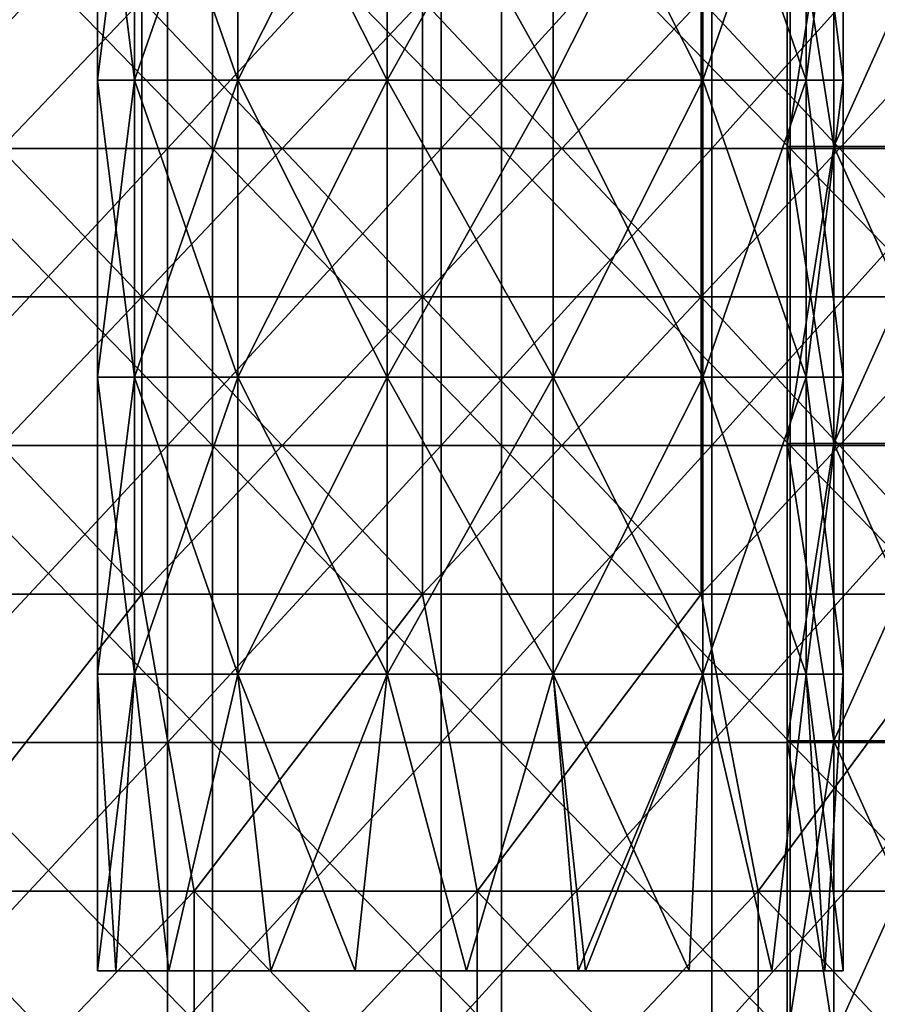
# Model space of a CAD drawing. Header units: inches. Extents: x -4.75 to 4.5, y 0 to 1.88.
# Tile 287 of 462: x 0.98 to 1.21, y 0.65 to 0.92. Entities that reach past the tile are written whole.
import ezdxf

# ---------------------------------------------------------------- set-up
doc = ezdxf.new("R2010")
doc.units = ezdxf.units.IN
doc.header["$LTSCALE"] = 101.851852
doc.header["$MEASUREMENT"] = 0
for name, color, linetype in [('11', 7, 'CONTINUOUS'), ('12', 7, 'CONTINUOUS'), ('16', 7, 'CONTINUOUS'), ('17', 7, 'CONTINUOUS'), ('20', 7, 'CONTINUOUS'), ('21', 7, 'CONTINUOUS'), ('75', 7, 'CONTINUOUS'), ('76', 7, 'CONTINUOUS')]:
    doc.layers.add(name, color=color, linetype=linetype)

msp = doc.modelspace()

# ---------------------------------------------------------------- linework, layer by layer
at = {"layer": '11', "color": 13, "linetype": 'Continuous', "true_color": 0xd67263}
for points in [[(1.01637, 0.88274, 2.69363), (0.94183, 0.88274, 2.72059), (1.01637, 0.96282, 2.69363), (1.01637, 0.88274, 2.69363)], [(1.01637, 0.96282, 2.69363), (0.94183, 0.88274, 2.72059), (0.94183, 0.96282, 2.72059), (1.01637, 0.96282, 2.69363)], [(1.09014, 0.88274, 2.66463), (1.01637, 0.88274, 2.69363), (1.09014, 0.96282, 2.66463), (1.09014, 0.88274, 2.66463)], [(1.09014, 0.96282, 2.66463), (1.01637, 0.88274, 2.69363), (1.01637, 0.96282, 2.69363), (1.09014, 0.96282, 2.66463)], [(1.16308, 0.88274, 2.63361), (1.09014, 0.88274, 2.66463), (1.16308, 0.96282, 2.63361), (1.16308, 0.88274, 2.63361)], [(1.16308, 0.96282, 2.63361), (1.09014, 0.88274, 2.66463), (1.09014, 0.96282, 2.66463), (1.16308, 0.96282, 2.63361)], [(1.23513, 0.88274, 2.60059), (1.16308, 0.88274, 2.63361), (1.23513, 0.96282, 2.60059), (1.23513, 0.88274, 2.60059)], [(1.23513, 0.96282, 2.60059), (1.16308, 0.88274, 2.63361), (1.16308, 0.96282, 2.63361), (1.23513, 0.96282, 2.60059)], [(1.01637, 0.80266, 2.69363), (0.94183, 0.80266, 2.72059), (1.01637, 0.88274, 2.69363), (1.01637, 0.80266, 2.69363)], [(1.01637, 0.88274, 2.69363), (0.94183, 0.80266, 2.72059), (0.94183, 0.88274, 2.72059), (1.01637, 0.88274, 2.69363)], [(1.09014, 0.80266, 2.66463), (1.01637, 0.80266, 2.69363), (1.09014, 0.88274, 2.66463), (1.09014, 0.80266, 2.66463)], [(1.09014, 0.88274, 2.66463), (1.01637, 0.80266, 2.69363), (1.01637, 0.88274, 2.69363), (1.09014, 0.88274, 2.66463)], [(1.16308, 0.80266, 2.63361), (1.09014, 0.80266, 2.66463), (1.16308, 0.88274, 2.63361), (1.16308, 0.80266, 2.63361)], [(1.16308, 0.88274, 2.63361), (1.09014, 0.80266, 2.66463), (1.09014, 0.88274, 2.66463), (1.16308, 0.88274, 2.63361)], [(1.23513, 0.80266, 2.60059), (1.16308, 0.80266, 2.63361), (1.23513, 0.88274, 2.60059), (1.23513, 0.80266, 2.60059)], [(1.23513, 0.88274, 2.60059), (1.16308, 0.80266, 2.63361), (1.16308, 0.88274, 2.63361), (1.23513, 0.88274, 2.60059)], [(1.01637, 0.72258, 2.69363), (0.94183, 0.72258, 2.72059), (1.01637, 0.80266, 2.69363), (1.01637, 0.72258, 2.69363)], [(1.01637, 0.80266, 2.69363), (0.94183, 0.72258, 2.72059), (0.94183, 0.80266, 2.72059), (1.01637, 0.80266, 2.69363)], [(1.09014, 0.72258, 2.66463), (1.01637, 0.72258, 2.69363), (1.09014, 0.80266, 2.66463), (1.09014, 0.72258, 2.66463)], [(1.09014, 0.80266, 2.66463), (1.01637, 0.72258, 2.69363), (1.01637, 0.80266, 2.69363), (1.09014, 0.80266, 2.66463)], [(1.16308, 0.72258, 2.63361), (1.09014, 0.72258, 2.66463), (1.16308, 0.80266, 2.63361), (1.16308, 0.72258, 2.63361)], [(1.16308, 0.80266, 2.63361), (1.09014, 0.72258, 2.66463), (1.09014, 0.80266, 2.66463), (1.16308, 0.80266, 2.63361)], [(1.23513, 0.72258, 2.60059), (1.16308, 0.72258, 2.63361), (1.23513, 0.80266, 2.60059), (1.23513, 0.72258, 2.60059)], [(1.23513, 0.80266, 2.60059), (1.16308, 0.72258, 2.63361), (1.16308, 0.80266, 2.63361), (1.23513, 0.80266, 2.60059)], [(1.01637, 0.6425, 2.69363), (0.94183, 0.6425, 2.72059), (1.01637, 0.72258, 2.69363), (1.01637, 0.6425, 2.69363)], [(1.01637, 0.72258, 2.69363), (0.94183, 0.6425, 2.72059), (0.94183, 0.72258, 2.72059), (1.01637, 0.72258, 2.69363)], [(1.09014, 0.6425, 2.66463), (1.01637, 0.6425, 2.69363), (1.09014, 0.72258, 2.66463), (1.09014, 0.6425, 2.66463)], [(1.09014, 0.72258, 2.66463), (1.01637, 0.6425, 2.69363), (1.01637, 0.72258, 2.69363), (1.09014, 0.72258, 2.66463)], [(1.16308, 0.6425, 2.63361), (1.09014, 0.6425, 2.66463), (1.16308, 0.72258, 2.63361), (1.16308, 0.6425, 2.63361)], [(1.16308, 0.72258, 2.63361), (1.09014, 0.6425, 2.66463), (1.09014, 0.72258, 2.66463), (1.16308, 0.72258, 2.63361)], [(1.23513, 0.6425, 2.60059), (1.16308, 0.6425, 2.63361), (1.23513, 0.72258, 2.60059), (1.23513, 0.6425, 2.60059)], [(1.23513, 0.72258, 2.60059), (1.16308, 0.6425, 2.63361), (1.16308, 0.72258, 2.63361), (1.23513, 0.72258, 2.60059)]]:
    msp.add_3dface(points, dxfattribs=at)
at = {"layer": '12', "color": 13, "linetype": 'Continuous', "true_color": 0xd67263}
for points in [[(1.00943, 0.92278, 3.4165), (0.93326, 0.92278, 3.43808), (1.00943, 0.8427, 3.4165), (1.00943, 0.92278, 3.4165)], [(1.00943, 0.8427, 3.4165), (0.93326, 0.92278, 3.43808), (0.93326, 0.8427, 3.43808), (1.00943, 0.8427, 3.4165)], [(1.00943, 0.8427, -3.4165), (0.93326, 0.8427, -3.43808), (1.00943, 0.92278, -3.4165), (1.00943, 0.8427, -3.4165)], [(1.00943, 0.92278, -3.4165), (0.93326, 0.8427, -3.43808), (0.93326, 0.92278, -3.43808), (1.00943, 0.92278, -3.4165)], [(1.08509, 0.92278, 3.39323), (1.00943, 0.92278, 3.4165), (1.08509, 0.8427, 3.39323), (1.08509, 0.92278, 3.39323)], [(1.08509, 0.8427, 3.39323), (1.00943, 0.92278, 3.4165), (1.00943, 0.8427, 3.4165), (1.08509, 0.8427, 3.39323)], [(1.08509, 0.8427, -3.39323), (1.00943, 0.8427, -3.4165), (1.08509, 0.92278, -3.39323), (1.08509, 0.8427, -3.39323)], [(1.08509, 0.92278, -3.39323), (1.00943, 0.8427, -3.4165), (1.00943, 0.92278, -3.4165), (1.08509, 0.92278, -3.39323)], [(1.16022, 0.92278, 3.36828), (1.08509, 0.92278, 3.39323), (1.16022, 0.8427, 3.36828), (1.16022, 0.92278, 3.36828)], [(1.16022, 0.8427, 3.36828), (1.08509, 0.92278, 3.39323), (1.08509, 0.8427, 3.39323), (1.16022, 0.8427, 3.36828)], [(1.16022, 0.8427, -3.36828), (1.08509, 0.8427, -3.39323), (1.16022, 0.92278, -3.36828), (1.16022, 0.8427, -3.36828)], [(1.16022, 0.92278, -3.36828), (1.08509, 0.8427, -3.39323), (1.08509, 0.92278, -3.39323), (1.16022, 0.92278, -3.36828)], [(1.23478, 0.92278, 3.34167), (1.16022, 0.92278, 3.36828), (1.23478, 0.8427, 3.34167), (1.23478, 0.92278, 3.34167)], [(1.23478, 0.8427, 3.34167), (1.16022, 0.92278, 3.36828), (1.16022, 0.8427, 3.36828), (1.23478, 0.8427, 3.34167)], [(1.23478, 0.8427, -3.34167), (1.16022, 0.8427, -3.36828), (1.23478, 0.92278, -3.34167), (1.23478, 0.8427, -3.34167)], [(1.23478, 0.92278, -3.34167), (1.16022, 0.8427, -3.36828), (1.16022, 0.92278, -3.36828), (1.23478, 0.92278, -3.34167)], [(1.00943, 0.8427, 3.4165), (0.93326, 0.8427, 3.43808), (1.00943, 0.76262, 3.4165), (1.00943, 0.8427, 3.4165)], [(1.00943, 0.76262, 3.4165), (0.93326, 0.8427, 3.43808), (0.93326, 0.76262, 3.43808), (1.00943, 0.76262, 3.4165)], [(1.00943, 0.76262, -3.4165), (0.93326, 0.76262, -3.43808), (1.00943, 0.8427, -3.4165), (1.00943, 0.76262, -3.4165)], [(1.00943, 0.8427, -3.4165), (0.93326, 0.76262, -3.43808), (0.93326, 0.8427, -3.43808), (1.00943, 0.8427, -3.4165)], [(1.08509, 0.8427, 3.39323), (1.00943, 0.8427, 3.4165), (1.08509, 0.76262, 3.39323), (1.08509, 0.8427, 3.39323)], [(1.08509, 0.76262, 3.39323), (1.00943, 0.8427, 3.4165), (1.00943, 0.76262, 3.4165), (1.08509, 0.76262, 3.39323)], [(1.08509, 0.76262, -3.39323), (1.00943, 0.76262, -3.4165), (1.08509, 0.8427, -3.39323), (1.08509, 0.76262, -3.39323)], [(1.08509, 0.8427, -3.39323), (1.00943, 0.76262, -3.4165), (1.00943, 0.8427, -3.4165), (1.08509, 0.8427, -3.39323)], [(1.16022, 0.8427, 3.36828), (1.08509, 0.8427, 3.39323), (1.16022, 0.76262, 3.36828), (1.16022, 0.8427, 3.36828)], [(1.16022, 0.76262, 3.36828), (1.08509, 0.8427, 3.39323), (1.08509, 0.76262, 3.39323), (1.16022, 0.76262, 3.36828)], [(1.16022, 0.76262, -3.36828), (1.08509, 0.76262, -3.39323), (1.16022, 0.8427, -3.36828), (1.16022, 0.76262, -3.36828)], [(1.16022, 0.8427, -3.36828), (1.08509, 0.76262, -3.39323), (1.08509, 0.8427, -3.39323), (1.16022, 0.8427, -3.36828)], [(1.23478, 0.8427, 3.34167), (1.16022, 0.8427, 3.36828), (1.23478, 0.76262, 3.34167), (1.23478, 0.8427, 3.34167)], [(1.23478, 0.76262, 3.34167), (1.16022, 0.8427, 3.36828), (1.16022, 0.76262, 3.36828), (1.23478, 0.76262, 3.34167)], [(1.23478, 0.76262, -3.34167), (1.16022, 0.76262, -3.36828), (1.23478, 0.8427, -3.34167), (1.23478, 0.76262, -3.34167)], [(1.23478, 0.8427, -3.34167), (1.16022, 0.76262, -3.36828), (1.16022, 0.8427, -3.36828), (1.23478, 0.8427, -3.34167)], [(1.00943, 0.76262, 3.4165), (0.93326, 0.76262, 3.43808), (0.94671, 0.68254, 3.43441), (1.00943, 0.76262, 3.4165)], [(1.00943, 0.76262, -3.4165), (0.94671, 0.68254, -3.43441), (0.93326, 0.76262, -3.43808), (1.00943, 0.76262, -3.4165)], [(1.02352, 0.68254, 3.4123), (1.00943, 0.76262, 3.4165), (0.94671, 0.68254, 3.43441), (1.02352, 0.68254, 3.4123)], [(1.02352, 0.68254, -3.4123), (0.94671, 0.68254, -3.43441), (1.00943, 0.76262, -3.4165), (1.02352, 0.68254, -3.4123)], [(1.08509, 0.76262, 3.39323), (1.00943, 0.76262, 3.4165), (1.02352, 0.68254, 3.4123), (1.08509, 0.76262, 3.39323)], [(1.08509, 0.76262, -3.39323), (1.02352, 0.68254, -3.4123), (1.00943, 0.76262, -3.4165), (1.08509, 0.76262, -3.39323)], [(1.09981, 0.68254, 3.38848), (1.08509, 0.76262, 3.39323), (1.02352, 0.68254, 3.4123), (1.09981, 0.68254, 3.38848)], [(1.09981, 0.68254, -3.38848), (1.02352, 0.68254, -3.4123), (1.08509, 0.76262, -3.39323), (1.09981, 0.68254, -3.38848)], [(1.16022, 0.76262, 3.36828), (1.08509, 0.76262, 3.39323), (1.09981, 0.68254, 3.38848), (1.16022, 0.76262, 3.36828)], [(1.16022, 0.76262, -3.36828), (1.09981, 0.68254, -3.38848), (1.08509, 0.76262, -3.39323), (1.16022, 0.76262, -3.36828)], [(1.17556, 0.68254, 3.36296), (1.16022, 0.76262, 3.36828), (1.09981, 0.68254, 3.38848), (1.17556, 0.68254, 3.36296)], [(1.17556, 0.68254, -3.36296), (1.09981, 0.68254, -3.38848), (1.16022, 0.76262, -3.36828), (1.17556, 0.68254, -3.36296)], [(1.23478, 0.76262, 3.34167), (1.16022, 0.76262, 3.36828), (1.17556, 0.68254, 3.36296), (1.23478, 0.76262, 3.34167)], [(1.23478, 0.76262, -3.34167), (1.17556, 0.68254, -3.36296), (1.16022, 0.76262, -3.36828), (1.23478, 0.76262, -3.34167)], [(1.2507, 0.68254, 3.33574), (1.23478, 0.76262, 3.34167), (1.17556, 0.68254, 3.36296), (1.2507, 0.68254, 3.33574)], [(1.2507, 0.68254, -3.33574), (1.17556, 0.68254, -3.36296), (1.23478, 0.76262, -3.34167), (1.2507, 0.68254, -3.33574)], [(1.02352, 0.68254, 3.4123), (0.94671, 0.68254, 3.43441), (1.02352, 0.60246, 3.4123), (1.02352, 0.68254, 3.4123)], [(1.02352, 0.60246, 3.4123), (0.94671, 0.68254, 3.43441), (0.94671, 0.60246, 3.43441), (1.02352, 0.60246, 3.4123)], [(0.94671, 0.68254, -3.43441), (1.02352, 0.68254, -3.4123), (0.94671, 0.60246, -3.43441), (0.94671, 0.68254, -3.43441)], [(0.94671, 0.60246, -3.43441), (1.02352, 0.68254, -3.4123), (1.02352, 0.60246, -3.4123), (0.94671, 0.60246, -3.43441)], [(1.09981, 0.68254, 3.38848), (1.02352, 0.68254, 3.4123), (1.09981, 0.60246, 3.38848), (1.09981, 0.68254, 3.38848)], [(1.09981, 0.60246, 3.38848), (1.02352, 0.68254, 3.4123), (1.02352, 0.60246, 3.4123), (1.09981, 0.60246, 3.38848)], [(1.02352, 0.68254, -3.4123), (1.09981, 0.68254, -3.38848), (1.02352, 0.60246, -3.4123), (1.02352, 0.68254, -3.4123)], [(1.02352, 0.60246, -3.4123), (1.09981, 0.68254, -3.38848), (1.09981, 0.60246, -3.38848), (1.02352, 0.60246, -3.4123)], [(1.17556, 0.68254, 3.36296), (1.09981, 0.68254, 3.38848), (1.17556, 0.60246, 3.36296), (1.17556, 0.68254, 3.36296)], [(1.17556, 0.60246, 3.36296), (1.09981, 0.68254, 3.38848), (1.09981, 0.60246, 3.38848), (1.17556, 0.60246, 3.36296)], [(1.09981, 0.68254, -3.38848), (1.17556, 0.68254, -3.36296), (1.09981, 0.60246, -3.38848), (1.09981, 0.68254, -3.38848)], [(1.09981, 0.60246, -3.38848), (1.17556, 0.68254, -3.36296), (1.17556, 0.60246, -3.36296), (1.09981, 0.60246, -3.38848)], [(1.2507, 0.68254, 3.33574), (1.17556, 0.68254, 3.36296), (1.2507, 0.60246, 3.33574), (1.2507, 0.68254, 3.33574)], [(1.2507, 0.60246, 3.33574), (1.17556, 0.68254, 3.36296), (1.17556, 0.60246, 3.36296), (1.2507, 0.60246, 3.33574)], [(1.17556, 0.68254, -3.36296), (1.2507, 0.68254, -3.33574), (1.17556, 0.60246, -3.36296), (1.17556, 0.68254, -3.36296)], [(1.17556, 0.60246, -3.36296), (1.2507, 0.68254, -3.33574), (1.2507, 0.60246, -3.33574), (1.17556, 0.60246, -3.36296)]]:
    msp.add_3dface(points, dxfattribs=at)
at = {"layer": '16', "color": 13, "linetype": 'Continuous', "true_color": 0xd67263}
for points in [[(1.19592, 0.88324, 1.32), (1.1834, 0.88324, 1.391), (1.19592, 0.96332, 1.32), (1.19592, 0.88324, 1.32)], [(1.19592, 0.96332, 1.32), (1.1834, 0.88324, 1.391), (1.1834, 0.96332, 1.391), (1.19592, 0.96332, 1.32)], [(1.23197, 0.88324, 1.25756), (1.19592, 0.88324, 1.32), (1.23197, 0.96332, 1.25756), (1.23197, 0.88324, 1.25756)], [(1.23197, 0.96332, 1.25756), (1.19592, 0.88324, 1.32), (1.19592, 0.96332, 1.32), (1.23197, 0.96332, 1.25756)], [(1.19592, 0.80316, 1.32), (1.1834, 0.80316, 1.391), (1.19592, 0.88324, 1.32), (1.19592, 0.80316, 1.32)], [(1.19592, 0.88324, 1.32), (1.1834, 0.80316, 1.391), (1.1834, 0.88324, 1.391), (1.19592, 0.88324, 1.32)], [(1.23197, 0.80316, 1.25756), (1.19592, 0.80316, 1.32), (1.23197, 0.88324, 1.25756), (1.23197, 0.80316, 1.25756)], [(1.23197, 0.88324, 1.25756), (1.19592, 0.80316, 1.32), (1.19592, 0.88324, 1.32), (1.23197, 0.88324, 1.25756)], [(1.19592, 0.72308, 1.32), (1.1834, 0.72308, 1.391), (1.19592, 0.80316, 1.32), (1.19592, 0.72308, 1.32)], [(1.19592, 0.80316, 1.32), (1.1834, 0.72308, 1.391), (1.1834, 0.80316, 1.391), (1.19592, 0.80316, 1.32)], [(1.23197, 0.72308, 1.25756), (1.19592, 0.72308, 1.32), (1.23197, 0.80316, 1.25756), (1.23197, 0.72308, 1.25756)], [(1.23197, 0.80316, 1.25756), (1.19592, 0.72308, 1.32), (1.19592, 0.80316, 1.32), (1.23197, 0.80316, 1.25756)], [(1.19592, 0.643, 1.32), (1.1834, 0.643, 1.391), (1.19592, 0.72308, 1.32), (1.19592, 0.643, 1.32)], [(1.19592, 0.72308, 1.32), (1.1834, 0.643, 1.391), (1.1834, 0.72308, 1.391), (1.19592, 0.72308, 1.32)], [(1.23197, 0.643, 1.25756), (1.19592, 0.643, 1.32), (1.23197, 0.72308, 1.25756), (1.23197, 0.643, 1.25756)], [(1.23197, 0.72308, 1.25756), (1.19592, 0.643, 1.32), (1.19592, 0.72308, 1.32), (1.23197, 0.72308, 1.25756)]]:
    msp.add_3dface(points, dxfattribs=at)
at = {"layer": '17', "color": 13, "linetype": 'Continuous', "true_color": 0xd67263}
for points in [[(1.1834, 0.96332, 1.391), (1.1834, 0.88324, 1.391), (1.19592, 0.88324, 1.462), (1.1834, 0.96332, 1.391)], [(1.1834, 0.96332, 1.391), (1.19592, 0.88324, 1.462), (1.19592, 0.96332, 1.462), (1.1834, 0.96332, 1.391)], [(1.19592, 0.88324, 1.462), (1.23197, 0.88324, 1.52444), (1.19592, 0.96332, 1.462), (1.19592, 0.88324, 1.462)], [(1.19592, 0.96332, 1.462), (1.23197, 0.88324, 1.52444), (1.23197, 0.96332, 1.52444), (1.19592, 0.96332, 1.462)], [(1.1834, 0.88324, 1.391), (1.1834, 0.80316, 1.391), (1.19592, 0.80316, 1.462), (1.1834, 0.88324, 1.391)], [(1.1834, 0.88324, 1.391), (1.19592, 0.80316, 1.462), (1.19592, 0.88324, 1.462), (1.1834, 0.88324, 1.391)], [(1.19592, 0.80316, 1.462), (1.23197, 0.80316, 1.52444), (1.19592, 0.88324, 1.462), (1.19592, 0.80316, 1.462)], [(1.19592, 0.88324, 1.462), (1.23197, 0.80316, 1.52444), (1.23197, 0.88324, 1.52444), (1.19592, 0.88324, 1.462)], [(1.1834, 0.80316, 1.391), (1.1834, 0.72308, 1.391), (1.19592, 0.72308, 1.462), (1.1834, 0.80316, 1.391)], [(1.1834, 0.80316, 1.391), (1.19592, 0.72308, 1.462), (1.19592, 0.80316, 1.462), (1.1834, 0.80316, 1.391)], [(1.19592, 0.72308, 1.462), (1.23197, 0.72308, 1.52444), (1.19592, 0.80316, 1.462), (1.19592, 0.72308, 1.462)], [(1.19592, 0.80316, 1.462), (1.23197, 0.72308, 1.52444), (1.23197, 0.80316, 1.52444), (1.19592, 0.80316, 1.462)], [(1.1834, 0.72308, 1.391), (1.1834, 0.643, 1.391), (1.19592, 0.643, 1.462), (1.1834, 0.72308, 1.391)], [(1.1834, 0.72308, 1.391), (1.19592, 0.643, 1.462), (1.19592, 0.72308, 1.462), (1.1834, 0.72308, 1.391)], [(1.19592, 0.643, 1.462), (1.23197, 0.643, 1.52444), (1.19592, 0.72308, 1.462), (1.19592, 0.643, 1.462)], [(1.19592, 0.72308, 1.462), (1.23197, 0.643, 1.52444), (1.23197, 0.72308, 1.52444), (1.19592, 0.72308, 1.462)]]:
    msp.add_3dface(points, dxfattribs=at)
at = {"layer": '20', "color": 13, "linetype": 'Continuous', "true_color": 0xd67263}
for points in [[(1.02851, 0.96282, 0.25), (0.95068, 0.96282, 0.25), (1.02851, 0.88274, 0.25), (1.02851, 0.96282, 0.25)], [(1.02851, 0.88274, 0.25), (0.95068, 0.96282, 0.25), (0.95068, 0.88274, 0.25), (1.02851, 0.88274, 0.25)], [(1.10634, 0.96282, 0.25), (1.02851, 0.96282, 0.25), (1.10634, 0.88274, 0.25), (1.10634, 0.96282, 0.25)], [(1.10634, 0.88274, 0.25), (1.02851, 0.96282, 0.25), (1.02851, 0.88274, 0.25), (1.10634, 0.88274, 0.25)], [(1.18418, 0.96282, 0.25), (1.10634, 0.96282, 0.25), (1.18418, 0.88274, 0.25), (1.18418, 0.96282, 0.25)], [(1.18418, 0.88274, 0.25), (1.10634, 0.96282, 0.25), (1.10634, 0.88274, 0.25), (1.18418, 0.88274, 0.25)], [(1.26201, 0.96282, 0.25), (1.18418, 0.96282, 0.25), (1.26201, 0.88274, 0.25), (1.26201, 0.96282, 0.25)], [(1.26201, 0.88274, 0.25), (1.18418, 0.96282, 0.25), (1.18418, 0.88274, 0.25), (1.26201, 0.88274, 0.25)], [(1.02851, 0.88274, 0.25), (0.95068, 0.88274, 0.25), (1.02851, 0.80266, 0.25), (1.02851, 0.88274, 0.25)], [(1.02851, 0.80266, 0.25), (0.95068, 0.88274, 0.25), (0.95068, 0.80266, 0.25), (1.02851, 0.80266, 0.25)], [(1.10634, 0.88274, 0.25), (1.02851, 0.88274, 0.25), (1.10634, 0.80266, 0.25), (1.10634, 0.88274, 0.25)], [(1.10634, 0.80266, 0.25), (1.02851, 0.88274, 0.25), (1.02851, 0.80266, 0.25), (1.10634, 0.80266, 0.25)], [(1.18418, 0.88274, 0.25), (1.10634, 0.88274, 0.25), (1.18418, 0.80266, 0.25), (1.18418, 0.88274, 0.25)], [(1.18418, 0.80266, 0.25), (1.10634, 0.88274, 0.25), (1.10634, 0.80266, 0.25), (1.18418, 0.80266, 0.25)], [(1.26201, 0.88274, 0.25), (1.18418, 0.88274, 0.25), (1.26201, 0.80266, 0.25), (1.26201, 0.88274, 0.25)], [(1.26201, 0.80266, 0.25), (1.18418, 0.88274, 0.25), (1.18418, 0.80266, 0.25), (1.26201, 0.80266, 0.25)], [(1.02851, 0.80266, 0.25), (0.95068, 0.80266, 0.25), (1.02851, 0.72258, 0.25), (1.02851, 0.80266, 0.25)], [(1.02851, 0.72258, 0.25), (0.95068, 0.80266, 0.25), (0.95068, 0.72258, 0.25), (1.02851, 0.72258, 0.25)], [(1.10634, 0.80266, 0.25), (1.02851, 0.80266, 0.25), (1.10634, 0.72258, 0.25), (1.10634, 0.80266, 0.25)], [(1.10634, 0.72258, 0.25), (1.02851, 0.80266, 0.25), (1.02851, 0.72258, 0.25), (1.10634, 0.72258, 0.25)], [(1.18418, 0.80266, 0.25), (1.10634, 0.80266, 0.25), (1.18418, 0.72258, 0.25), (1.18418, 0.80266, 0.25)], [(1.18418, 0.72258, 0.25), (1.10634, 0.80266, 0.25), (1.10634, 0.72258, 0.25), (1.18418, 0.72258, 0.25)], [(1.26201, 0.80266, 0.25), (1.18418, 0.80266, 0.25), (1.26201, 0.72258, 0.25), (1.26201, 0.80266, 0.25)], [(1.26201, 0.72258, 0.25), (1.18418, 0.80266, 0.25), (1.18418, 0.72258, 0.25), (1.26201, 0.72258, 0.25)], [(1.02851, 0.72258, 0.25), (0.95068, 0.72258, 0.25), (1.02851, 0.6425, 0.25), (1.02851, 0.72258, 0.25)], [(1.02851, 0.6425, 0.25), (0.95068, 0.72258, 0.25), (0.95068, 0.6425, 0.25), (1.02851, 0.6425, 0.25)], [(1.10634, 0.72258, 0.25), (1.02851, 0.72258, 0.25), (1.10634, 0.6425, 0.25), (1.10634, 0.72258, 0.25)], [(1.10634, 0.6425, 0.25), (1.02851, 0.72258, 0.25), (1.02851, 0.6425, 0.25), (1.10634, 0.6425, 0.25)], [(1.18418, 0.72258, 0.25), (1.10634, 0.72258, 0.25), (1.18418, 0.6425, 0.25), (1.18418, 0.72258, 0.25)], [(1.18418, 0.6425, 0.25), (1.10634, 0.72258, 0.25), (1.10634, 0.6425, 0.25), (1.18418, 0.6425, 0.25)], [(1.26201, 0.72258, 0.25), (1.18418, 0.72258, 0.25), (1.26201, 0.6425, 0.25), (1.26201, 0.72258, 0.25)], [(1.26201, 0.6425, 0.25), (1.18418, 0.72258, 0.25), (1.18418, 0.6425, 0.25), (1.26201, 0.6425, 0.25)]]:
    msp.add_3dface(points, dxfattribs=at)
at = {"layer": '21', "color": 13, "linetype": 'Continuous', "true_color": 0xd67263}
for points in [[(1.04692, 0.661, -2.98965), (1.04692, 0.661, -3.04367), (0.99748, 0.661, -3.01666), (1.04692, 0.661, -2.98965)], [(1.00242, 0.661, -2.98554), (1.04692, 0.661, -2.98965), (0.99748, 0.661, -3.01666), (1.00242, 0.661, -2.98554)], [(0.99748, 0.661, -3.01666), (1.04692, 0.661, -3.04367), (1.00242, 0.661, -3.04778), (0.99748, 0.661, -3.01666)], [(1.01672, 0.661, -2.95754), (1.04692, 0.661, -2.98965), (1.00242, 0.661, -2.98554), (1.01672, 0.661, -2.95754)], [(1.04692, 0.661, -3.04367), (1.04423, 0.661, -3.10158), (1.00242, 0.661, -3.04778), (1.04692, 0.661, -3.04367)], [(1.04423, 0.661, -3.10158), (1.01672, 0.661, -3.07578), (1.00242, 0.661, -3.04778), (1.04423, 0.661, -3.10158)], [(1.04423, 0.661, -2.93175), (1.04692, 0.661, -2.98965), (1.01672, 0.661, -2.95754), (1.04423, 0.661, -2.93175)], [(1.06696, 0.661, -2.9211), (1.127, 0.661, -2.98481), (1.04423, 0.661, -2.93175), (1.06696, 0.661, -2.9211)], [(1.04423, 0.661, -2.93175), (1.127, 0.661, -2.98481), (1.04692, 0.661, -2.98965), (1.04423, 0.661, -2.93175)], [(1.127, 0.661, -3.04852), (1.12704, 0.661, -3.11284), (1.04423, 0.661, -3.10158), (1.127, 0.661, -3.04852)], [(1.04692, 0.661, -3.04367), (1.127, 0.661, -3.04852), (1.04423, 0.661, -3.10158), (1.04692, 0.661, -3.04367)], [(1.04423, 0.661, -3.10158), (1.12704, 0.661, -3.11284), (1.06696, 0.661, -3.11222), (1.04423, 0.661, -3.10158)], [(1.127, 0.661, -2.98481), (1.127, 0.661, -3.04852), (1.04692, 0.661, -2.98965), (1.127, 0.661, -2.98481)], [(1.04692, 0.661, -2.98965), (1.127, 0.661, -3.04852), (1.04692, 0.661, -3.04367), (1.04692, 0.661, -2.98965)], [(1.12704, 0.661, -2.92049), (1.127, 0.661, -2.98481), (1.06696, 0.661, -2.9211), (1.12704, 0.661, -2.92049)], [(1.09695, 0.661, -2.9162), (1.12704, 0.661, -2.92049), (1.06696, 0.661, -2.9211), (1.09695, 0.661, -2.9162)], [(1.12704, 0.661, -3.11284), (1.09695, 0.661, -3.11712), (1.06696, 0.661, -3.11222), (1.12704, 0.661, -3.11284)], [(1.19353, 0.661, -2.98554), (1.19848, 0.661, -3.01666), (1.127, 0.661, -2.98481), (1.19353, 0.661, -2.98554)], [(1.127, 0.661, -2.98481), (1.19848, 0.661, -3.01666), (1.19353, 0.661, -3.04778), (1.127, 0.661, -2.98481)], [(1.17923, 0.661, -2.95754), (1.19353, 0.661, -2.98554), (1.127, 0.661, -2.98481), (1.17923, 0.661, -2.95754)], [(1.12704, 0.661, -2.92049), (1.17923, 0.661, -2.95754), (1.127, 0.661, -2.98481), (1.12704, 0.661, -2.92049)], [(1.127, 0.661, -3.04852), (1.127, 0.661, -2.98481), (1.19353, 0.661, -3.04778), (1.127, 0.661, -3.04852)], [(1.12704, 0.661, -3.11284), (1.127, 0.661, -3.04852), (1.12899, 0.661, -3.11222), (1.12704, 0.661, -3.11284)], [(1.12899, 0.661, -3.11222), (1.127, 0.661, -3.04852), (1.15698, 0.661, -3.09798), (1.12899, 0.661, -3.11222)], [(1.15698, 0.661, -3.09798), (1.127, 0.661, -3.04852), (1.17923, 0.661, -3.07578), (1.15698, 0.661, -3.09798)], [(1.17923, 0.661, -3.07578), (1.127, 0.661, -3.04852), (1.19353, 0.661, -3.04778), (1.17923, 0.661, -3.07578)], [(1.15698, 0.661, -2.93534), (1.17923, 0.661, -2.95754), (1.12704, 0.661, -2.92049), (1.15698, 0.661, -2.93534)], [(1.12899, 0.661, -2.9211), (1.15698, 0.661, -2.93534), (1.12704, 0.661, -2.92049), (1.12899, 0.661, -2.9211)]]:
    msp.add_3dface(points, dxfattribs=at)
at = {"layer": '75', "color": 13, "linetype": 'Continuous', "true_color": 0xd67263}
for points in [[(1.00743, 0.98124, -3.06027), (0.99748, 0.98124, -3.01666), (1.00743, 0.90116, -3.06027), (1.00743, 0.98124, -3.06027)], [(1.00743, 0.90116, -3.06027), (0.99748, 0.98124, -3.01666), (0.99748, 0.90116, -3.01666), (1.00743, 0.90116, -3.06027)], [(1.03531, 0.98124, -3.09524), (1.00743, 0.98124, -3.06027), (1.03531, 0.90116, -3.09524), (1.03531, 0.98124, -3.09524)], [(1.03531, 0.90116, -3.09524), (1.00743, 0.98124, -3.06027), (1.00743, 0.90116, -3.06027), (1.03531, 0.90116, -3.09524)], [(1.07561, 0.98124, -3.11464), (1.03531, 0.98124, -3.09524), (1.07561, 0.90116, -3.11464), (1.07561, 0.98124, -3.11464)], [(1.07561, 0.90116, -3.11464), (1.03531, 0.98124, -3.09524), (1.03531, 0.90116, -3.09524), (1.07561, 0.90116, -3.11464)], [(1.12034, 0.98124, -3.11464), (1.07561, 0.98124, -3.11464), (1.12034, 0.90116, -3.11464), (1.12034, 0.98124, -3.11464)], [(1.12034, 0.90116, -3.11464), (1.07561, 0.98124, -3.11464), (1.07561, 0.90116, -3.11464), (1.12034, 0.90116, -3.11464)], [(1.16064, 0.98124, -3.09524), (1.12034, 0.98124, -3.11464), (1.16064, 0.90116, -3.09524), (1.16064, 0.98124, -3.09524)], [(1.16064, 0.90116, -3.09524), (1.12034, 0.98124, -3.11464), (1.12034, 0.90116, -3.11464), (1.16064, 0.90116, -3.09524)], [(1.18852, 0.98124, -3.06027), (1.16064, 0.98124, -3.09524), (1.18852, 0.90116, -3.06027), (1.18852, 0.98124, -3.06027)], [(1.18852, 0.90116, -3.06027), (1.16064, 0.98124, -3.09524), (1.16064, 0.90116, -3.09524), (1.18852, 0.90116, -3.06027)], [(1.19848, 0.98124, -3.01666), (1.18852, 0.98124, -3.06027), (1.19848, 0.90116, -3.01666), (1.19848, 0.98124, -3.01666)], [(1.19848, 0.90116, -3.01666), (1.18852, 0.98124, -3.06027), (1.18852, 0.90116, -3.06027), (1.19848, 0.90116, -3.01666)], [(1.00743, 0.90116, -3.06027), (0.99748, 0.90116, -3.01666), (1.00743, 0.82108, -3.06027), (1.00743, 0.90116, -3.06027)], [(1.00743, 0.82108, -3.06027), (0.99748, 0.90116, -3.01666), (0.99748, 0.82108, -3.01666), (1.00743, 0.82108, -3.06027)], [(1.03531, 0.90116, -3.09524), (1.00743, 0.90116, -3.06027), (1.03531, 0.82108, -3.09524), (1.03531, 0.90116, -3.09524)], [(1.03531, 0.82108, -3.09524), (1.00743, 0.90116, -3.06027), (1.00743, 0.82108, -3.06027), (1.03531, 0.82108, -3.09524)], [(1.07561, 0.90116, -3.11464), (1.03531, 0.90116, -3.09524), (1.07561, 0.82108, -3.11464), (1.07561, 0.90116, -3.11464)], [(1.07561, 0.82108, -3.11464), (1.03531, 0.90116, -3.09524), (1.03531, 0.82108, -3.09524), (1.07561, 0.82108, -3.11464)], [(1.12034, 0.90116, -3.11464), (1.07561, 0.90116, -3.11464), (1.12034, 0.82108, -3.11464), (1.12034, 0.90116, -3.11464)], [(1.12034, 0.82108, -3.11464), (1.07561, 0.90116, -3.11464), (1.07561, 0.82108, -3.11464), (1.12034, 0.82108, -3.11464)], [(1.16064, 0.90116, -3.09524), (1.12034, 0.90116, -3.11464), (1.16064, 0.82108, -3.09524), (1.16064, 0.90116, -3.09524)], [(1.16064, 0.82108, -3.09524), (1.12034, 0.90116, -3.11464), (1.12034, 0.82108, -3.11464), (1.16064, 0.82108, -3.09524)], [(1.18852, 0.90116, -3.06027), (1.16064, 0.90116, -3.09524), (1.18852, 0.82108, -3.06027), (1.18852, 0.90116, -3.06027)], [(1.18852, 0.82108, -3.06027), (1.16064, 0.90116, -3.09524), (1.16064, 0.82108, -3.09524), (1.18852, 0.82108, -3.06027)], [(1.19848, 0.90116, -3.01666), (1.18852, 0.90116, -3.06027), (1.19848, 0.82108, -3.01666), (1.19848, 0.90116, -3.01666)], [(1.19848, 0.82108, -3.01666), (1.18852, 0.90116, -3.06027), (1.18852, 0.82108, -3.06027), (1.19848, 0.82108, -3.01666)], [(1.00743, 0.82108, -3.06027), (0.99748, 0.82108, -3.01666), (1.00743, 0.741, -3.06027), (1.00743, 0.82108, -3.06027)], [(1.00743, 0.741, -3.06027), (0.99748, 0.82108, -3.01666), (0.99748, 0.741, -3.01666), (1.00743, 0.741, -3.06027)], [(1.03531, 0.82108, -3.09524), (1.00743, 0.82108, -3.06027), (1.03531, 0.741, -3.09524), (1.03531, 0.82108, -3.09524)], [(1.03531, 0.741, -3.09524), (1.00743, 0.82108, -3.06027), (1.00743, 0.741, -3.06027), (1.03531, 0.741, -3.09524)], [(1.07561, 0.82108, -3.11464), (1.03531, 0.82108, -3.09524), (1.07561, 0.741, -3.11464), (1.07561, 0.82108, -3.11464)], [(1.07561, 0.741, -3.11464), (1.03531, 0.82108, -3.09524), (1.03531, 0.741, -3.09524), (1.07561, 0.741, -3.11464)], [(1.12034, 0.82108, -3.11464), (1.07561, 0.82108, -3.11464), (1.12034, 0.741, -3.11464), (1.12034, 0.82108, -3.11464)], [(1.12034, 0.741, -3.11464), (1.07561, 0.82108, -3.11464), (1.07561, 0.741, -3.11464), (1.12034, 0.741, -3.11464)], [(1.16064, 0.82108, -3.09524), (1.12034, 0.82108, -3.11464), (1.16064, 0.741, -3.09524), (1.16064, 0.82108, -3.09524)], [(1.16064, 0.741, -3.09524), (1.12034, 0.82108, -3.11464), (1.12034, 0.741, -3.11464), (1.16064, 0.741, -3.09524)], [(1.18852, 0.82108, -3.06027), (1.16064, 0.82108, -3.09524), (1.18852, 0.741, -3.06027), (1.18852, 0.82108, -3.06027)], [(1.18852, 0.741, -3.06027), (1.16064, 0.82108, -3.09524), (1.16064, 0.741, -3.09524), (1.18852, 0.741, -3.06027)], [(1.19848, 0.82108, -3.01666), (1.18852, 0.82108, -3.06027), (1.19848, 0.741, -3.01666), (1.19848, 0.82108, -3.01666)], [(1.19848, 0.741, -3.01666), (1.18852, 0.82108, -3.06027), (1.18852, 0.741, -3.06027), (1.19848, 0.741, -3.01666)], [(0.99748, 0.661, -3.01666), (1.00242, 0.661, -3.04778), (0.99748, 0.741, -3.01666), (0.99748, 0.661, -3.01666)], [(1.00242, 0.661, -3.04778), (1.00743, 0.741, -3.06027), (0.99748, 0.741, -3.01666), (1.00242, 0.661, -3.04778)], [(1.00242, 0.661, -3.04778), (1.01672, 0.661, -3.07578), (1.00743, 0.741, -3.06027), (1.00242, 0.661, -3.04778)], [(1.01672, 0.661, -3.07578), (1.03531, 0.741, -3.09524), (1.00743, 0.741, -3.06027), (1.01672, 0.661, -3.07578)], [(1.01672, 0.661, -3.07578), (1.04423, 0.661, -3.10158), (1.03531, 0.741, -3.09524), (1.01672, 0.661, -3.07578)], [(1.04423, 0.661, -3.10158), (1.06696, 0.661, -3.11222), (1.03531, 0.741, -3.09524), (1.04423, 0.661, -3.10158)], [(1.06696, 0.661, -3.11222), (1.07561, 0.741, -3.11464), (1.03531, 0.741, -3.09524), (1.06696, 0.661, -3.11222)], [(1.06696, 0.661, -3.11222), (1.09695, 0.661, -3.11712), (1.07561, 0.741, -3.11464), (1.06696, 0.661, -3.11222)], [(1.09695, 0.661, -3.11712), (1.12034, 0.741, -3.11464), (1.07561, 0.741, -3.11464), (1.09695, 0.661, -3.11712)], [(1.09695, 0.661, -3.11712), (1.12704, 0.661, -3.11284), (1.12034, 0.741, -3.11464), (1.09695, 0.661, -3.11712)], [(1.12704, 0.661, -3.11284), (1.12899, 0.661, -3.11222), (1.12034, 0.741, -3.11464), (1.12704, 0.661, -3.11284)], [(1.12899, 0.661, -3.11222), (1.15698, 0.661, -3.09798), (1.12034, 0.741, -3.11464), (1.12899, 0.661, -3.11222)], [(1.15698, 0.661, -3.09798), (1.16064, 0.741, -3.09524), (1.12034, 0.741, -3.11464), (1.15698, 0.661, -3.09798)], [(1.15698, 0.661, -3.09798), (1.17923, 0.661, -3.07578), (1.16064, 0.741, -3.09524), (1.15698, 0.661, -3.09798)], [(1.17923, 0.661, -3.07578), (1.18852, 0.741, -3.06027), (1.16064, 0.741, -3.09524), (1.17923, 0.661, -3.07578)], [(1.17923, 0.661, -3.07578), (1.19353, 0.661, -3.04778), (1.18852, 0.741, -3.06027), (1.17923, 0.661, -3.07578)], [(1.19353, 0.661, -3.04778), (1.19848, 0.661, -3.01666), (1.18852, 0.741, -3.06027), (1.19353, 0.661, -3.04778)], [(1.19848, 0.661, -3.01666), (1.19848, 0.741, -3.01666), (1.18852, 0.741, -3.06027), (1.19848, 0.661, -3.01666)]]:
    msp.add_3dface(points, dxfattribs=at)
at = {"layer": '76', "color": 13, "linetype": 'Continuous', "true_color": 0xd67263}
for points in [[(0.99748, 0.90116, -3.01666), (0.99748, 0.98124, -3.01666), (1.00743, 0.98124, -2.97306), (0.99748, 0.90116, -3.01666)], [(0.99748, 0.90116, -3.01666), (1.00743, 0.98124, -2.97306), (1.00743, 0.90116, -2.97306), (0.99748, 0.90116, -3.01666)], [(1.00743, 0.98124, -2.97306), (1.03531, 0.98124, -2.93809), (1.00743, 0.90116, -2.97306), (1.00743, 0.98124, -2.97306)], [(1.00743, 0.90116, -2.97306), (1.03531, 0.98124, -2.93809), (1.03531, 0.90116, -2.93809), (1.00743, 0.90116, -2.97306)], [(1.03531, 0.98124, -2.93809), (1.07561, 0.98124, -2.91868), (1.03531, 0.90116, -2.93809), (1.03531, 0.98124, -2.93809)], [(1.03531, 0.90116, -2.93809), (1.07561, 0.98124, -2.91868), (1.07561, 0.90116, -2.91868), (1.03531, 0.90116, -2.93809)], [(1.07561, 0.98124, -2.91868), (1.12034, 0.98124, -2.91868), (1.07561, 0.90116, -2.91868), (1.07561, 0.98124, -2.91868)], [(1.07561, 0.90116, -2.91868), (1.12034, 0.98124, -2.91868), (1.12034, 0.90116, -2.91868), (1.07561, 0.90116, -2.91868)], [(1.12034, 0.98124, -2.91868), (1.16064, 0.98124, -2.93809), (1.12034, 0.90116, -2.91868), (1.12034, 0.98124, -2.91868)], [(1.12034, 0.90116, -2.91868), (1.16064, 0.98124, -2.93809), (1.16064, 0.90116, -2.93809), (1.12034, 0.90116, -2.91868)], [(1.16064, 0.98124, -2.93809), (1.18852, 0.98124, -2.97306), (1.16064, 0.90116, -2.93809), (1.16064, 0.98124, -2.93809)], [(1.16064, 0.90116, -2.93809), (1.18852, 0.98124, -2.97306), (1.18852, 0.90116, -2.97306), (1.16064, 0.90116, -2.93809)], [(1.19848, 0.98124, -3.01666), (1.19848, 0.90116, -3.01666), (1.18852, 0.90116, -2.97306), (1.19848, 0.98124, -3.01666)], [(1.18852, 0.98124, -2.97306), (1.19848, 0.98124, -3.01666), (1.18852, 0.90116, -2.97306), (1.18852, 0.98124, -2.97306)], [(0.99748, 0.82108, -3.01666), (0.99748, 0.90116, -3.01666), (1.00743, 0.90116, -2.97306), (0.99748, 0.82108, -3.01666)], [(0.99748, 0.82108, -3.01666), (1.00743, 0.90116, -2.97306), (1.00743, 0.82108, -2.97306), (0.99748, 0.82108, -3.01666)], [(1.00743, 0.90116, -2.97306), (1.03531, 0.90116, -2.93809), (1.00743, 0.82108, -2.97306), (1.00743, 0.90116, -2.97306)], [(1.00743, 0.82108, -2.97306), (1.03531, 0.90116, -2.93809), (1.03531, 0.82108, -2.93809), (1.00743, 0.82108, -2.97306)], [(1.03531, 0.90116, -2.93809), (1.07561, 0.90116, -2.91868), (1.03531, 0.82108, -2.93809), (1.03531, 0.90116, -2.93809)], [(1.03531, 0.82108, -2.93809), (1.07561, 0.90116, -2.91868), (1.07561, 0.82108, -2.91868), (1.03531, 0.82108, -2.93809)], [(1.07561, 0.90116, -2.91868), (1.12034, 0.90116, -2.91868), (1.07561, 0.82108, -2.91868), (1.07561, 0.90116, -2.91868)], [(1.07561, 0.82108, -2.91868), (1.12034, 0.90116, -2.91868), (1.12034, 0.82108, -2.91868), (1.07561, 0.82108, -2.91868)], [(1.12034, 0.90116, -2.91868), (1.16064, 0.90116, -2.93809), (1.12034, 0.82108, -2.91868), (1.12034, 0.90116, -2.91868)], [(1.12034, 0.82108, -2.91868), (1.16064, 0.90116, -2.93809), (1.16064, 0.82108, -2.93809), (1.12034, 0.82108, -2.91868)], [(1.16064, 0.90116, -2.93809), (1.18852, 0.90116, -2.97306), (1.16064, 0.82108, -2.93809), (1.16064, 0.90116, -2.93809)], [(1.16064, 0.82108, -2.93809), (1.18852, 0.90116, -2.97306), (1.18852, 0.82108, -2.97306), (1.16064, 0.82108, -2.93809)], [(1.19848, 0.90116, -3.01666), (1.19848, 0.82108, -3.01666), (1.18852, 0.82108, -2.97306), (1.19848, 0.90116, -3.01666)], [(1.18852, 0.90116, -2.97306), (1.19848, 0.90116, -3.01666), (1.18852, 0.82108, -2.97306), (1.18852, 0.90116, -2.97306)], [(0.99748, 0.741, -3.01666), (0.99748, 0.82108, -3.01666), (1.00743, 0.82108, -2.97306), (0.99748, 0.741, -3.01666)], [(0.99748, 0.741, -3.01666), (1.00743, 0.82108, -2.97306), (1.00743, 0.741, -2.97306), (0.99748, 0.741, -3.01666)], [(1.00743, 0.82108, -2.97306), (1.03531, 0.82108, -2.93809), (1.00743, 0.741, -2.97306), (1.00743, 0.82108, -2.97306)], [(1.00743, 0.741, -2.97306), (1.03531, 0.82108, -2.93809), (1.03531, 0.741, -2.93809), (1.00743, 0.741, -2.97306)], [(1.03531, 0.82108, -2.93809), (1.07561, 0.82108, -2.91868), (1.03531, 0.741, -2.93809), (1.03531, 0.82108, -2.93809)], [(1.03531, 0.741, -2.93809), (1.07561, 0.82108, -2.91868), (1.07561, 0.741, -2.91868), (1.03531, 0.741, -2.93809)], [(1.07561, 0.82108, -2.91868), (1.12034, 0.82108, -2.91868), (1.07561, 0.741, -2.91868), (1.07561, 0.82108, -2.91868)], [(1.07561, 0.741, -2.91868), (1.12034, 0.82108, -2.91868), (1.12034, 0.741, -2.91868), (1.07561, 0.741, -2.91868)], [(1.12034, 0.82108, -2.91868), (1.16064, 0.82108, -2.93809), (1.12034, 0.741, -2.91868), (1.12034, 0.82108, -2.91868)], [(1.12034, 0.741, -2.91868), (1.16064, 0.82108, -2.93809), (1.16064, 0.741, -2.93809), (1.12034, 0.741, -2.91868)], [(1.16064, 0.82108, -2.93809), (1.18852, 0.82108, -2.97306), (1.16064, 0.741, -2.93809), (1.16064, 0.82108, -2.93809)], [(1.16064, 0.741, -2.93809), (1.18852, 0.82108, -2.97306), (1.18852, 0.741, -2.97306), (1.16064, 0.741, -2.93809)], [(1.19848, 0.82108, -3.01666), (1.19848, 0.741, -3.01666), (1.18852, 0.741, -2.97306), (1.19848, 0.82108, -3.01666)], [(1.18852, 0.82108, -2.97306), (1.19848, 0.82108, -3.01666), (1.18852, 0.741, -2.97306), (1.18852, 0.82108, -2.97306)], [(1.00242, 0.661, -2.98554), (0.99748, 0.661, -3.01666), (1.00743, 0.741, -2.97306), (1.00242, 0.661, -2.98554)], [(0.99748, 0.661, -3.01666), (0.99748, 0.741, -3.01666), (1.00743, 0.741, -2.97306), (0.99748, 0.661, -3.01666)], [(1.01672, 0.661, -2.95754), (1.00242, 0.661, -2.98554), (1.00743, 0.741, -2.97306), (1.01672, 0.661, -2.95754)], [(1.01672, 0.661, -2.95754), (1.00743, 0.741, -2.97306), (1.03531, 0.741, -2.93809), (1.01672, 0.661, -2.95754)], [(1.04423, 0.661, -2.93175), (1.01672, 0.661, -2.95754), (1.03531, 0.741, -2.93809), (1.04423, 0.661, -2.93175)], [(1.04423, 0.661, -2.93175), (1.03531, 0.741, -2.93809), (1.07561, 0.741, -2.91868), (1.04423, 0.661, -2.93175)], [(1.06696, 0.661, -2.9211), (1.04423, 0.661, -2.93175), (1.07561, 0.741, -2.91868), (1.06696, 0.661, -2.9211)], [(1.09695, 0.661, -2.9162), (1.06696, 0.661, -2.9211), (1.07561, 0.741, -2.91868), (1.09695, 0.661, -2.9162)], [(1.09695, 0.661, -2.9162), (1.07561, 0.741, -2.91868), (1.12034, 0.741, -2.91868), (1.09695, 0.661, -2.9162)], [(1.12704, 0.661, -2.92049), (1.09695, 0.661, -2.9162), (1.12034, 0.741, -2.91868), (1.12704, 0.661, -2.92049)], [(1.12704, 0.661, -2.92049), (1.12034, 0.741, -2.91868), (1.16064, 0.741, -2.93809), (1.12704, 0.661, -2.92049)], [(1.12899, 0.661, -2.9211), (1.12704, 0.661, -2.92049), (1.16064, 0.741, -2.93809), (1.12899, 0.661, -2.9211)], [(1.15698, 0.661, -2.93534), (1.12899, 0.661, -2.9211), (1.16064, 0.741, -2.93809), (1.15698, 0.661, -2.93534)], [(1.17923, 0.661, -2.95754), (1.15698, 0.661, -2.93534), (1.16064, 0.741, -2.93809), (1.17923, 0.661, -2.95754)], [(1.17923, 0.661, -2.95754), (1.16064, 0.741, -2.93809), (1.18852, 0.741, -2.97306), (1.17923, 0.661, -2.95754)], [(1.19353, 0.661, -2.98554), (1.17923, 0.661, -2.95754), (1.18852, 0.741, -2.97306), (1.19353, 0.661, -2.98554)], [(1.19848, 0.741, -3.01666), (1.19353, 0.661, -2.98554), (1.18852, 0.741, -2.97306), (1.19848, 0.741, -3.01666)], [(1.19848, 0.661, -3.01666), (1.19353, 0.661, -2.98554), (1.19848, 0.741, -3.01666), (1.19848, 0.661, -3.01666)]]:
    msp.add_3dface(points, dxfattribs=at)

doc.saveas('drawing.dxf')
